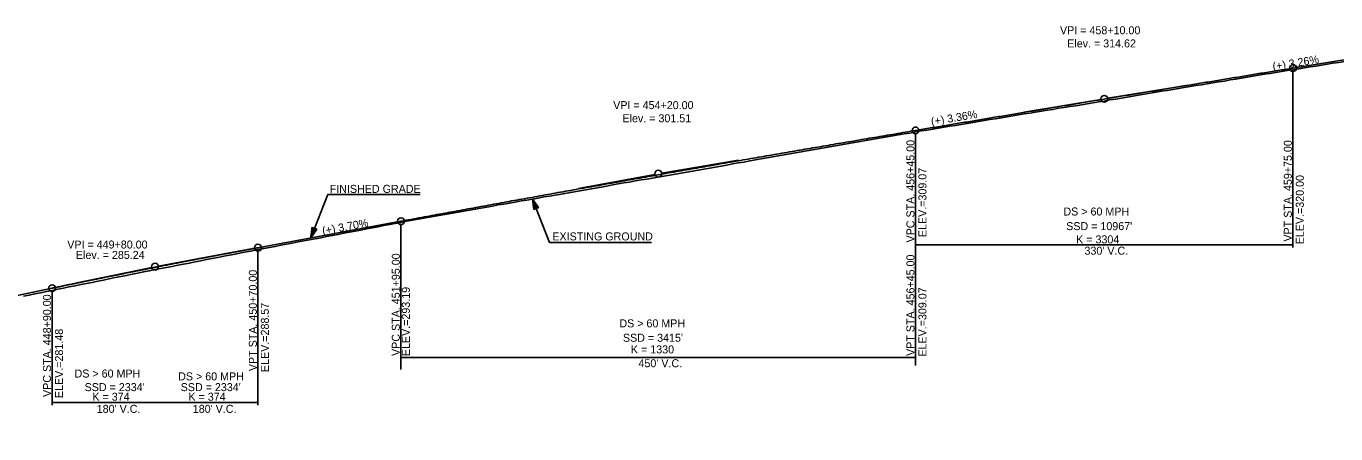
# Model space of a CAD drawing. Extents: x 69 to 2003113, y 512 to 837401.
# Drawn here: x 1923230 to 1924376, y 828743 to 829099 of the extents above; entities that cross this region are included whole.
import ezdxf

# ---------------------------------------------------------------- set-up
doc = ezdxf.new("R2010")
doc.units = 0
for name, color, linetype in [('BR_CENTER LINE BASELINE', 7, 'Continuous'), ('BR_CONCRETE', 7, 'Continuous'), ('BR_GRID DOTS', 7, 'Continuous'), ('BR_GRID LINES', 7, 'Continuous'), ('BR_TEXT', 7, 'Continuous'), ('RD_PD_ALT1_TrvlWay', 7, 'Continuous'), ('RD_SHT_IplotShp', 7, 'Continuous')]:
    doc.layers.add(name, color=color, linetype=linetype)

msp = doc.modelspace()

# ---------------------------------------------------------------- linework, layer by layer
at = {"layer": 'BR_CENTER LINE BASELINE'}
for p, q in [((1924243.2, 829047.3), (1924176.1, 829036.4)), ((1924103.1, 829024.1), (1924170.2, 829035.4)), ((1923853.2, 828982.1), (1923786.1, 828970.9)), ((1923713.3, 828957.5), (1923780.2, 828969.8)), ((1923413, 828901.9), (1923346.1, 828889.5)), ((1923273.6, 828874.5), (1923340.2, 828888.4))]:
    msp.add_line(p, q, dxfattribs=at)
for centre in [(1924173.1, 829035.9), (1923783.1, 828970.4), (1923343.1, 828889)]:
    msp.add_circle(centre, 3, dxfattribs=at)
at = {"layer": 'BR_GRID DOTS'}
for p, q in [((1924338.1, 828905.7), (1924338.1, 829059.8)), ((1924008.1, 828802.4), (1924008.1, 829005.2)), ((1924008.1, 828905.7), (1924008.1, 829005.2)), ((1923558.1, 828798.9), (1923558.1, 828925.8)), ((1923433.1, 828767.7), (1923433.1, 828902.6)), ((1924008.1, 828908.2), (1924338.1, 828908.2)), ((1923253.1, 828767.7), (1923253.1, 828867.2)), ((1923558.1, 828809.5), (1924008.1, 828809.5)), ((1923253.1, 828770.2), (1923433.1, 828770.2))]:
    msp.add_line(p, q, dxfattribs=at)
for centre in [(1924338.1, 829062.8), (1924008.1, 829008.2), (1923558.1, 828928.8), (1923433.1, 828905.6), (1923253.1, 828870.2)]:
    msp.add_circle(centre, 3, dxfattribs=at)
at = {"layer": 'BR_GRID LINES'}
for p, q in [((1924338.1, 829062.8), (1924388.1, 829070.9)), ((1923433.1, 828905.6), (1923558.1, 828928.8)), ((1922643.1, 828742.7), (1923253.1, 828870.2))]:
    msp.add_line(p, q, dxfattribs=at)
for points in [[(1924008.1, 829008.2), (1924014.7, 829009.3), (1924021.3, 829010.4), (1924027.9, 829011.5), (1924034.5, 829012.6), (1924041.1, 829013.7), (1924047.7, 829014.8), (1924054.3, 829015.9), (1924060.9, 829017), (1924067.5, 829018.1), (1924074.1, 829019.2), (1924080.7, 829020.3), (1924087.3, 829021.4), (1924093.9, 829022.5), (1924100.5, 829023.6), (1924107.1, 829024.7), (1924113.7, 829025.8), (1924120.3, 829026.9), (1924126.9, 829028), (1924133.5, 829029.1), (1924140.1, 829030.2), (1924146.7, 829031.3), (1924153.3, 829032.4), (1924159.9, 829033.5), (1924166.5, 829034.6), (1924173.1, 829035.7), (1924179.7, 829036.8), (1924186.3, 829037.9), (1924192.9, 829039), (1924199.5, 829040), (1924206.1, 829041.1), (1924212.7, 829042.2), (1924219.3, 829043.3), (1924225.9, 829044.4), (1924232.5, 829045.5), (1924239.1, 829046.6), (1924245.7, 829047.7), (1924252.3, 829048.7), (1924258.9, 829049.8), (1924265.5, 829050.9), (1924272.1, 829052), (1924278.7, 829053.1), (1924285.3, 829054.2), (1924291.9, 829055.2), (1924298.5, 829056.3), (1924305.1, 829057.4), (1924311.7, 829058.5), (1924318.3, 829059.6), (1924324.9, 829060.6), (1924331.5, 829061.7), (1924338.1, 829062.8)], [(1923558.1, 828928.8), (1923567.1, 828930.4), (1923576.1, 828932.1), (1923585.1, 828933.7), (1923594.1, 828935.4), (1923603.1, 828937), (1923612.1, 828938.7), (1923621.1, 828940.3), (1923630.1, 828942), (1923639.1, 828943.6), (1923648.1, 828945.3), (1923657.1, 828946.9), (1923666.1, 828948.5), (1923675.1, 828950.1), (1923684.1, 828951.8), (1923693.1, 828953.4), (1923702.1, 828955), (1923711.1, 828956.6), (1923720.1, 828958.2), (1923729.1, 828959.8), (1923738.1, 828961.4), (1923747.1, 828963), (1923756.1, 828964.6), (1923765.1, 828966.2), (1923774.1, 828967.8), (1923783.1, 828969.4), (1923792.1, 828971), (1923801.1, 828972.6), (1923810.1, 828974.2), (1923819.1, 828975.7), (1923828.1, 828977.3), (1923837.1, 828978.9), (1923846.1, 828980.5), (1923855.1, 828982), (1923864.1, 828983.6), (1923873.1, 828985.1), (1923882.1, 828986.7), (1923891.1, 828988.3), (1923900.1, 828989.8), (1923909.1, 828991.4), (1923918.1, 828992.9), (1923927.1, 828994.4), (1923936.1, 828996), (1923945.1, 828997.5), (1923954.1, 828999), (1923963.1, 829000.6), (1923972.1, 829002.1), (1923981.1, 829003.6), (1923990.1, 829005.1), (1923999.1, 829006.7), (1924008.1, 829008.2)], [(1923253.1, 828870.2), (1923256.7, 828870.9), (1923260.3, 828871.7), (1923263.9, 828872.4), (1923267.5, 828873.2), (1923271.1, 828873.9), (1923274.7, 828874.7), (1923278.3, 828875.4), (1923281.9, 828876.2), (1923285.5, 828876.9), (1923289.1, 828877.6), (1923292.7, 828878.4), (1923296.3, 828879.1), (1923299.9, 828879.8), (1923303.5, 828880.6), (1923307.1, 828881.3), (1923310.7, 828882), (1923314.3, 828882.7), (1923317.9, 828883.5), (1923321.5, 828884.2), (1923325.1, 828884.9), (1923328.7, 828885.6), (1923332.3, 828886.3), (1923335.9, 828887), (1923339.5, 828887.8), (1923343.1, 828888.5), (1923346.7, 828889.2), (1923350.3, 828889.9), (1923353.9, 828890.6), (1923357.5, 828891.3), (1923361.1, 828892), (1923364.7, 828892.7), (1923368.3, 828893.4), (1923371.9, 828894.1), (1923375.5, 828894.8), (1923379.1, 828895.5), (1923382.7, 828896.2), (1923386.3, 828896.8), (1923389.9, 828897.5), (1923393.5, 828898.2), (1923397.1, 828898.9), (1923400.7, 828899.6), (1923404.3, 828900.3), (1923407.9, 828900.9), (1923411.5, 828901.6), (1923415.1, 828902.3), (1923418.7, 828903), (1923422.3, 828903.6), (1923425.9, 828904.3), (1923429.5, 828905), (1923433.1, 828905.6)]]:
    msp.add_spline(points, degree=3, dxfattribs=at)
at = {"layer": 'BR_TEXT'}
for points in [[(1923863.1, 828981.5), (1923868.1, 828982.4), (1923873.1, 828983.3), (1923878.1, 828984.2), (1923883.1, 828985.1), (1923888.1, 828986), (1923893.1, 828986.8), (1923898.1, 828987.7), (1923903.1, 828988.6), (1923908.1, 828989.4), (1923913.1, 828990.4), (1923918.1, 828991.3), (1923923.1, 828992.2), (1923928.1, 828993.1), (1923933.1, 828994), (1923938.1, 828994.9), (1923943.1, 828995.7), (1923948.1, 828996.6), (1923953.1, 828997.4), (1923958.1, 828998.3), (1923963.1, 828999.1), (1923968.1, 829000), (1923973.1, 829000.9), (1923978.1, 829001.8), (1923983.1, 829002.6), (1923988.1, 829003.5), (1923993.1, 829004.3), (1923998.1, 829005.2), (1924003.1, 829006), (1924008.1, 829006.9), (1924013.1, 829007.8), (1924018.1, 829008.6), (1924023.1, 829009.5), (1924028.1, 829010.3), (1924033.1, 829011.1), (1924038.1, 829011.9), (1924043.1, 829012.7), (1924048.1, 829013.5), (1924053.1, 829014.4), (1924058.1, 829015.2), (1924063.1, 829016), (1924068.1, 829016.8), (1924073.1, 829017.7), (1924078.1, 829018.5), (1924083.1, 829019.3), (1924088.1, 829020.1), (1924093.1, 829021), (1924098.1, 829021.8), (1924103.1, 829022.7), (1924108.1, 829023.5), (1924113.1, 829024.3), (1924118.1, 829025.1), (1924123.1, 829025.9), (1924128.1, 829026.7), (1924133.1, 829027.6), (1924138.1, 829028.4), (1924143.1, 829029.2), (1924148.1, 829029.9), (1924153.1, 829030.7), (1924158.1, 829031.5), (1924163.1, 829032.3), (1924168.1, 829033.2), (1924173.1, 829034), (1924178.1, 829034.9), (1924183.1, 829035.7), (1924188.1, 829036.6), (1924193.1, 829037.5), (1924198.1, 829038.3), (1924203.1, 829039.2), (1924208.1, 829040), (1924213.1, 829040.9), (1924218.1, 829041.7), (1924223.1, 829042.5), (1924228.1, 829043.3), (1924233.1, 829044.1), (1924238.1, 829044.9), (1924243.1, 829045.8), (1924248.1, 829046.6), (1924253.1, 829047.5), (1924258.1, 829048.3), (1924263.1, 829049.1), (1924268.1, 829050), (1924273.1, 829050.7), (1924278.1, 829051.5), (1924283.1, 829052.4), (1924288.1, 829053.2), (1924293.1, 829054.1), (1924298.1, 829054.9), (1924303.1, 829055.7), (1924308.1, 829056.6), (1924313.1, 829057.4), (1924318.1, 829058.2), (1924323.1, 829059), (1924328.1, 829059.8), (1924333.1, 829060.6), (1924338.1, 829061.4), (1924343.1, 829062.2), (1924348.1, 829063), (1924353.1, 829063.8), (1924358.1, 829064.6), (1924363.1, 829065.4)], [(1924363.1, 829065.4), (1924368.1, 829066.2), (1924373.1, 829067), (1924378.1, 829067.8), (1924383.1, 829068.6), (1924388.1, 829069.3)], [(1923363.1, 828890.2), (1923368.1, 828891.2), (1923373.1, 828892.2), (1923378.1, 828893.2), (1923383.1, 828894.1), (1923388.1, 828895.2), (1923393.1, 828896.1), (1923398.1, 828897.1), (1923403.1, 828898.1), (1923408.1, 828899.1), (1923413.1, 828900.1), (1923418.1, 828901.1), (1923423.1, 828902.1), (1923428.1, 828903), (1923433.1, 828904), (1923438.1, 828905), (1923443.1, 828905.9), (1923448.1, 828906.8), (1923453.1, 828907.8), (1923458.1, 828908.8), (1923463.1, 828909.7), (1923468.1, 828910.7), (1923473.1, 828911.6), (1923478.1, 828912.5), (1923483.1, 828913.4), (1923488.1, 828914.3), (1923493.1, 828915.3), (1923498.1, 828916.2), (1923503.1, 828917.2), (1923508.1, 828918.2), (1923513.1, 828919.2), (1923518.1, 828920.2), (1923523.1, 828921.1), (1923528.1, 828922.1), (1923533.1, 828923.1), (1923538.1, 828924), (1923543.1, 828925), (1923548.1, 828925.9), (1923553.1, 828926.9), (1923558.1, 828927.8), (1923563.1, 828928.8), (1923568.1, 828929.7), (1923573.1, 828930.6), (1923578.1, 828931.6), (1923583.1, 828932.4), (1923588.1, 828933.3), (1923593.1, 828934.2), (1923598.1, 828935), (1923603.1, 828935.9), (1923608.1, 828936.7), (1923613.1, 828937.6), (1923618.1, 828938.5), (1923623.1, 828939.3), (1923628.1, 828940.2), (1923633.1, 828941.1), (1923638.1, 828942), (1923643.1, 828943), (1923648.1, 828943.8), (1923653.1, 828944.7), (1923658.1, 828945.6), (1923663.1, 828946.5), (1923668.1, 828947.3), (1923673.1, 828948.2), (1923678.1, 828949.1), (1923683.1, 828950), (1923688.1, 828950.8), (1923693.1, 828951.7), (1923698.1, 828952.5), (1923703.1, 828953.4), (1923708.1, 828954.3), (1923713.1, 828955.2), (1923718.1, 828956), (1923723.1, 828956.9), (1923728.1, 828957.8), (1923733.1, 828958.6), (1923738.1, 828959.6), (1923743.1, 828960.5), (1923748.1, 828961.4), (1923753.1, 828962.3), (1923758.1, 828963.1), (1923763.1, 828964), (1923768.1, 828964.9), (1923773.1, 828965.7), (1923778.1, 828966.5), (1923783.1, 828967.4), (1923788.1, 828968.2), (1923793.1, 828969), (1923798.1, 828970), (1923803.1, 828970.8), (1923808.1, 828971.7), (1923813.1, 828972.6), (1923818.1, 828973.4), (1923823.1, 828974.3), (1923828.1, 828975.2), (1923833.1, 828976.1), (1923838.1, 828977), (1923843.1, 828977.9), (1923848.1, 828978.9), (1923853.1, 828979.8), (1923858.1, 828980.6), (1923863.1, 828981.5)], [(1923228.1, 828863.2), (1923233.1, 828864.2), (1923238.1, 828865.2), (1923243.1, 828866.2), (1923248.1, 828867.3), (1923253.1, 828868.3), (1923258.1, 828869.3), (1923263.1, 828870.3), (1923268.1, 828871.3), (1923273.1, 828872.3), (1923278.1, 828873.3), (1923283.1, 828874.3), (1923288.1, 828875.3), (1923293.1, 828876.3), (1923298.1, 828877.3), (1923303.1, 828878.4), (1923308.1, 828879.4), (1923313.1, 828880.4), (1923318.1, 828881.4), (1923323.1, 828882.4), (1923328.1, 828883.4), (1923333.1, 828884.4), (1923338.1, 828885.5), (1923343.1, 828886.4), (1923348.1, 828887.4), (1923353.1, 828888.3), (1923358.1, 828889.2), (1923363.1, 828890.2)]]:
    msp.add_lwpolyline(points, dxfattribs=at)
at = {"layer": 'RD_PD_ALT1_TrvlWay'}
for p, q in [((1923479.2, 828914.2), (1923494.1, 828952.1)), ((1923494.1, 828952.1), (1923574.9, 828952.1)), ((1923673.1, 828948.2), (1923688, 828910.3)), ((1923676.4, 828939.9), (1923673.1, 828948.2)), ((1923673.1, 828948.2), (1923678.5, 828940.7)), ((1923673.1, 828948.2), (1923674.3, 828939)), ((1923674.3, 828939), (1923678.5, 828940.7)), ((1923479.2, 828914.2), (1923480.4, 828923.4)), ((1923479.2, 828914.2), (1923480.4, 828923.4)), ((1923482.5, 828922.5), (1923479.2, 828914.2)), ((1923482.5, 828922.5), (1923479.2, 828914.2)), ((1923479.2, 828914.2), (1923484.6, 828921.7)), ((1923479.2, 828914.2), (1923484.6, 828921.7)), ((1923480.4, 828923.4), (1923484.6, 828921.7)), ((1923480.4, 828923.4), (1923484.6, 828921.7)), ((1923688, 828910.3), (1923777.2, 828910.3))]:
    msp.add_line(p, q, dxfattribs=at)
for points in [[(1923676.3, 828939.9), (1923673.2, 828947.7), (1923676.2, 828939.9), (1923673.3, 828947.3), (1923676.1, 828939.9), (1923673.3, 828947.1), (1923676, 828939.8), (1923673.3, 828946.7), (1923676, 828939.8), (1923673.4, 828946.3), (1923675.8, 828939.7), (1923673.5, 828945.7), (1923675.7, 828939.7), (1923673.6, 828945.3), (1923675.6, 828939.7), (1923673.6, 828944.9), (1923675.5, 828939.7), (1923673.7, 828944.5), (1923675.5, 828939.6), (1923673.7, 828944.1), (1923675.3, 828939.6), (1923673.8, 828943.6), (1923675.2, 828939.5), (1923673.9, 828943), (1923675.2, 828939.5), (1923673.9, 828942.6), (1923675, 828939.4), (1923674, 828942), (1923674.9, 828939.4), (1923674.1, 828941.5), (1923674.8, 828939.3), (1923674.1, 828941), (1923674.7, 828939.3), (1923674.2, 828940.6), (1923674.6, 828939.2), (1923674.2, 828940.2), (1923674.5, 828939.2), (1923674.3, 828939.6), (1923674.4, 828939.2)], [(1923673.4, 828947.7), (1923676.4, 828940), (1923673.5, 828947.5), (1923676.5, 828940), (1923673.7, 828947.2), (1923676.6, 828940), (1923673.9, 828947), (1923676.7, 828940.1), (1923674.1, 828946.7), (1923676.7, 828940.1), (1923674.2, 828946.5), (1923676.8, 828940.1), (1923674.5, 828946.2), (1923676.9, 828940.1), (1923674.7, 828945.8), (1923677, 828940.2), (1923674.9, 828945.5), (1923677.1, 828940.2), (1923675.1, 828945.2), (1923677.2, 828940.2), (1923675.4, 828944.9), (1923677.3, 828940.3), (1923675.6, 828944.5), (1923677.3, 828940.3), (1923675.9, 828944.1), (1923677.4, 828940.3), (1923676.2, 828943.8), (1923677.5, 828940.3), (1923676.5, 828943.4), (1923677.6, 828940.4), (1923676.7, 828943), (1923677.7, 828940.5), (1923676.9, 828942.7), (1923677.8, 828940.6), (1923677.2, 828942.4), (1923677.8, 828940.6), (1923677.5, 828941.9), (1923678, 828940.6), (1923677.6, 828941.7), (1923678.1, 828940.6), (1923677.8, 828941.5), (1923678.2, 828940.8), (1923678.3, 828940.7), (1923678.2, 828940.7)], [(1923482.4, 828922.5), (1923479.3, 828914.7), (1923482.3, 828922.5), (1923479.4, 828915.1), (1923482.2, 828922.5), (1923479.4, 828915.3), (1923482.1, 828922.6), (1923479.4, 828915.7), (1923482, 828922.6), (1923479.5, 828916.2), (1923481.9, 828922.7), (1923479.6, 828916.7), (1923481.8, 828922.7), (1923479.6, 828917.1), (1923481.7, 828922.7), (1923479.7, 828917.5), (1923481.6, 828922.7), (1923479.8, 828917.9), (1923481.6, 828922.8), (1923479.8, 828918.3), (1923481.4, 828922.8), (1923479.8, 828918.8), (1923481.3, 828922.9), (1923480, 828919.4), (1923481.2, 828923), (1923480, 828919.8), (1923481.1, 828923), (1923480.1, 828920.4), (1923481, 828923), (1923480.2, 828920.9), (1923480.9, 828923.1), (1923480.2, 828921.4), (1923480.8, 828923.1), (1923480.2, 828921.8), (1923480.7, 828923.2), (1923480.3, 828922.3), (1923480.6, 828923.2), (1923480.4, 828922.8), (1923480.5, 828923.2)], [(1923482.4, 828922.5), (1923479.3, 828914.7), (1923482.3, 828922.5), (1923479.4, 828915.1), (1923482.2, 828922.5), (1923479.4, 828915.3), (1923482.1, 828922.6), (1923479.4, 828915.7), (1923482, 828922.6), (1923479.5, 828916.2), (1923481.9, 828922.7), (1923479.6, 828916.7), (1923481.8, 828922.7), (1923479.6, 828917.1), (1923481.7, 828922.7), (1923479.7, 828917.5), (1923481.6, 828922.7), (1923479.8, 828917.9), (1923481.6, 828922.8), (1923479.8, 828918.3), (1923481.4, 828922.8), (1923479.8, 828918.8), (1923481.3, 828922.9), (1923480, 828919.4), (1923481.2, 828923), (1923480, 828919.8), (1923481.1, 828923), (1923480.1, 828920.4), (1923481, 828923), (1923480.2, 828920.9), (1923480.9, 828923.1), (1923480.2, 828921.4), (1923480.8, 828923.1), (1923480.2, 828921.8), (1923480.7, 828923.2), (1923480.3, 828922.3), (1923480.6, 828923.2), (1923480.4, 828922.8), (1923480.5, 828923.2)], [(1923479.4, 828914.7), (1923482.5, 828922.4), (1923479.6, 828915), (1923482.6, 828922.4), (1923479.8, 828915.2), (1923482.7, 828922.4), (1923479.9, 828915.4), (1923482.7, 828922.3), (1923480.1, 828915.7), (1923482.8, 828922.3), (1923480.3, 828915.9), (1923482.9, 828922.3), (1923480.5, 828916.2), (1923483, 828922.3), (1923480.8, 828916.6), (1923483.1, 828922.2), (1923481, 828916.9), (1923483.2, 828922.2), (1923481.2, 828917.2), (1923483.3, 828922.2), (1923481.5, 828917.5), (1923483.4, 828922.1), (1923481.7, 828917.9), (1923483.4, 828922.1), (1923482, 828918.3), (1923483.5, 828922.1), (1923482.2, 828918.6), (1923483.6, 828922.1), (1923482.5, 828919), (1923483.7, 828922), (1923482.8, 828919.4), (1923483.8, 828921.9), (1923483, 828919.7), (1923483.8, 828921.8), (1923483.3, 828920), (1923483.9, 828921.8), (1923483.5, 828920.5), (1923484.1, 828921.8), (1923483.7, 828920.7), (1923484.2, 828921.8), (1923483.9, 828920.9), (1923484.3, 828921.6), (1923484.4, 828921.7), (1923484.3, 828921.7)], [(1923479.4, 828914.7), (1923482.5, 828922.4), (1923479.6, 828915), (1923482.6, 828922.4), (1923479.8, 828915.2), (1923482.7, 828922.4), (1923479.9, 828915.4), (1923482.7, 828922.3), (1923480.1, 828915.7), (1923482.8, 828922.3), (1923480.3, 828915.9), (1923482.9, 828922.3), (1923480.5, 828916.2), (1923483, 828922.3), (1923480.8, 828916.6), (1923483.1, 828922.2), (1923481, 828916.9), (1923483.2, 828922.2), (1923481.2, 828917.2), (1923483.3, 828922.2), (1923481.5, 828917.5), (1923483.4, 828922.1), (1923481.7, 828917.9), (1923483.4, 828922.1), (1923482, 828918.3), (1923483.5, 828922.1), (1923482.2, 828918.6), (1923483.6, 828922.1), (1923482.5, 828919), (1923483.7, 828922), (1923482.8, 828919.4), (1923483.8, 828921.9), (1923483, 828919.7), (1923483.8, 828921.8), (1923483.3, 828920), (1923483.9, 828921.8), (1923483.5, 828920.5), (1923484.1, 828921.8), (1923483.7, 828920.7), (1923484.2, 828921.8), (1923483.9, 828920.9), (1923484.3, 828921.6), (1923484.4, 828921.7), (1923484.3, 828921.7)]]:
    msp.add_lwpolyline(points, dxfattribs=at)

# ---------------------------------------------------------------- texts
at = {"layer": 'BR_CENTER LINE BASELINE'}
for s, rotation, p in [('(+) 3.26%', 9.2572, (1924320.9, 829060.7)), ('(+) 3.36%', 9.5369, (1924022.2, 829012.5)), ('(+) 3.70%', 10.4767, (1923489.9, 828916.8))]:
    msp.add_text(s, height=7, rotation=rotation, dxfattribs=at).set_placement(p)
at = {"layer": 'BR_CONCRETE'}
for s, p in [('VPC STA. 456+45.00 ', (1924007.1, 828910.2)), ('VPT STA. 459+75.00 ', (1924337.1, 828911)), ('ELEV.=309.07', (1924017.6, 828914.9)), ('ELEV.=320.00', (1924347.6, 828908.6)), ('VPC STA. 451+95.00 ', (1923557.1, 828810.9)), ('VPT STA. 456+45.00 ', (1924007.1, 828810.9)), ('VPT STA. 450+70.00 ', (1923432.1, 828797.6)), ('ELEV.=293.19', (1923565.9, 828810.7)), ('ELEV.=309.07', (1924017.6, 828810.3)), ('VPC STA. 448+90.00 ', (1923252.1, 828775)), ('ELEV.=288.57', (1923442.6, 828796.8)), ('ELEV.=281.48', (1923262.6, 828774))]:
    msp.add_text(s, height=7, rotation=90, dxfattribs=at).set_placement(p)
at = {"layer": 'BR_GRID DOTS'}
for s, p in [('DS > 60 MPH', (1924137.4, 828933.8)), ("SSD = 10967'", (1924139.8, 828921)), ('K = 3304', (1924148.5, 828909.4)), ("330' V.C.", (1924155.8, 828899.5)), ('DS > 60 MPH', (1923749.1, 828835.9)), ("SSD = 3415'", (1923752.2, 828823.3)), ('K = 1330', (1923759.2, 828813.1)), ('DS > 60 MPH', (1923272.7, 828792)), ("450' V.C.", (1923765.8, 828801)), ("SSD = 2334'", (1923281.5, 828780.1)), ('DS > 60 MPH', (1923363.3, 828789.5)), ("SSD = 2334'", (1923365.5, 828780.1)), ('K = 374', (1923288.3, 828771.7)), ('K = 374', (1923372.3, 828771.7)), ("180' V.C.", (1923292.1, 828761.1)), ("180' V.C.", (1923376.1, 828761.1))]:
    msp.add_text(s, height=7, dxfattribs=at).set_placement(p)
at = {"layer": 'RD_PD_ALT1_TrvlWay'}
for s, p in [('FINISHED GRADE', (1923495.8, 828953.6)), ('EXISTING GROUND', (1923690.5, 828912))]:
    msp.add_text(s, height=7, dxfattribs=at).set_placement(p)
at = {"layer": 'RD_SHT_IplotShp'}
for s, p in [('VPI = 458+10.00', (1924134.4, 829092.4)), ('Elev. = 314.62', (1924140.7, 829080.9)), ('VPI = 454+20.00', (1923743.7, 829026.9)), ('Elev. = 301.51', (1923751.8, 829015.4)), ('VPI = 449+80.00', (1923266.3, 828904.9)), ('Elev. = 285.24', (1923273.9, 828895.8))]:
    msp.add_text(s, height=7, dxfattribs=at).set_placement(p)

doc.saveas('drawing.dxf')
